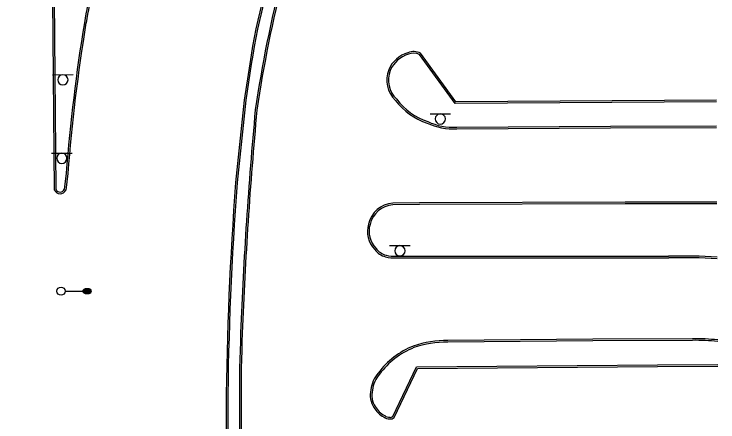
# Model space of a CAD drawing. Extents: x 2145380 to 2156929, y 139568 to 149130.
# Drawn here: x 2151158.9 to 2151415, y 144625.5 to 144774 of the extents above; entities that cross this region are included whole.
import ezdxf

# ---------------------------------------------------------------- set-up
doc = ezdxf.new("R2010")
doc.units = 0
for name, color, linetype in [('TOPO_Curb Back', 7, 'Continuous'), ('TOPO_Light Pole', 7, 'Continuous'), ('TOPO_Sign', 7, 'Continuous')]:
    doc.layers.add(name, color=color, linetype=linetype)

# ---------------------------------------------------------------- blocks, each defined once
blk = doc.blocks.new('LP')
at = {"layer": 'TOPO_Light Pole'}
blk.add_line((3.81, 0), (20.32, 0), dxfattribs=at)
for points in [[(20.32, 0), (27.94, 0)], [(20.32, 0), (23.5, 0)], [(20.83, 1.27), (27.43, 1.27)], [(20.83, 1.27), (23.5, 1.27)], [(23.71, 1.27), (27.43, 1.27)], [(23.71, 0), (27.94, 0)], [(20.83, -1.27), (27.43, -1.27)], [(20.83, -1.27), (23.5, -1.27)], [(23.71, -1.27), (27.43, -1.27)]]:
    blk.add_lwpolyline(points, dxfattribs=at)
blk.add_circle((0, 0), 3.81, dxfattribs=at)
blk.add_ellipse((24.13, 0), major_axis=(3.81, 0), ratio=0.666667, dxfattribs=at)

msp = doc.modelspace()

# ---------------------------------------------------------------- linework, layer by layer
at = {"layer": 'TOPO_Curb Back'}
for p, q in [((2151244.61, 144755.89), (2151242.66, 144742.67)), ((2151245.2, 144755.8), (2151243.26, 144742.59)), ((2151242.66, 144742.67), (2151239.5, 144712.67)), ((2151243.26, 144742.59), (2151240.1, 144712.61)), ((2151236.01, 144630.63), (2151236.15, 144602.25)), ((2151236.61, 144630.63), (2151236.75, 144601.65))]:
    msp.add_line(p, q, dxfattribs=at)
for points in [[(2151173.54, 144709.93), (2151172.86, 144793.31), (2151172.76, 144816.41), (2151158.86, 144816.64)], [(2151174.14, 144710.07), (2151173.46, 144793.31), (2151173.36, 144817), (2151158.89, 144817.24)], [(2151414.44, 144742.08), (2151319.34, 144741.43), (2151306.39, 144759.23)], [(2151414.44, 144742.68), (2151319.65, 144742.03), (2151306.8, 144759.69)], [(2151319.96, 144732.8), (2151375.89, 144733.21), (2151414.49, 144733.27)], [(2151319.98, 144732.2), (2151375.89, 144732.61), (2151414.5, 144732.67)], [(2151177.84, 144716.05), (2151177.08, 144710.1)], [(2151178.44, 144715.99), (2151177.66, 144709.93)], [(2151414.66, 144705.54), (2151381.2, 144705.46), (2151306.46, 144705.21), (2151296.67, 144705.09)], [(2151414.66, 144704.94), (2151381.2, 144704.86), (2151306.46, 144704.61), (2151296.69, 144704.49)], [(2151298, 144685.84), (2151357.36, 144685.89), (2151397.08, 144685.83)], [(2151298.02, 144685.24), (2151357.36, 144685.29), (2151397.09, 144685.23)], [(2151405.81, 144655.81), (2151369.52, 144655.62), (2151316.72, 144655.17)], [(2151405.82, 144655.21), (2151369.52, 144655.02), (2151316.72, 144654.57)], [(2151296.72, 144627.48), (2151305.26, 144645.53), (2151392.97, 144646.25), (2151415.01, 144646.38)], [(2151297.21, 144627.1), (2151305.65, 144644.93), (2151392.98, 144645.65), (2151415.02, 144645.78)]]:
    msp.add_lwpolyline(points, dxfattribs=at)
for centre, radius, start, end in [((2151515.62, 144713.36), 274.33, 160.3262, 171.0806), ((2151515.62, 144713.36), 273.73, 160.3268, 171.0801), ((2151699.76, 144673.3), 457.86, 165.5024, 171.7356), ((2151699.78, 144673.3), 457.28, 165.5035, 171.7335), ((2151284.91, 144755.27), 101.67, 163.8507, 171.1876), ((2151284.92, 144755.27), 101.07, 163.8501, 171.189), ((2151820.63, 144666.43), 644.7, 170.67927, 175.58572), ((2151820.6, 144666.43), 644.07, 170.67888, 175.58712), ((2151305.3, 144749.37), 10.99, 106.4938, 156.6902), ((2151305.3, 144749.37), 10.39, 106.2633, 156.6339), ((2151304.28, 144755.27), 5.09, 60.3065, 114.3281), ((2151304.28, 144755.27), 4.49, 61.9051, 114.8434), ((2151304.79, 144749.97), 10.29, 158.6325, 226.1137), ((2151304.79, 144749.97), 9.69, 158.6918, 226.3858), ((2151316.97, 144757.24), 24.26, 217.261, 251.2595), ((2151316.97, 144757.24), 23.66, 217.147, 251.3294), ((2152701.93, 144602.75), 1461.65, 174.64659, 177.83732), ((2152701.94, 144602.75), 1461.06, 174.6472, 177.83731), ((2151318.91, 144755.88), 23.7, 245.7551, 272.59), ((2151318.91, 144755.88), 23.11, 245.6841, 272.6178), ((2152435.84, 144620.74), 1199.86, 175.60599, 179.52773), ((2152435.81, 144620.74), 1199.24, 175.60634, 179.52757), ((2151175.6, 144710.83), 2.25, 203.5929, 336.222), ((2151175.6, 144710.83), 1.65, 207.5366, 333.4352), ((2151297.29, 144695.41), 9.7, 93.6979, 167.2166), ((2151297.29, 144695.41), 9.1, 93.7946, 167.3491), ((2151296.76, 144694.86), 9.32, 163.1889, 224.6458), ((2151296.76, 144694.86), 8.72, 163.0501, 224.9337), ((2151295.89, 144692.54), 7.15, 216.3249, 255.2353), ((2151295.89, 144692.54), 6.55, 215.9436, 255.265), ((2151297.14, 144696.77), 11.56, 254.5721, 274.355), ((2151297.14, 144696.77), 10.96, 254.5551, 274.4709), ((2151402.68, 144487.43), 198.48, 86.5055, 91.6162), ((2151402.68, 144487.43), 197.88, 86.4939, 91.6187), ((2151878.85, 144633.36), 638, 177.79539, 182.39496), ((2151878.81, 144633.36), 637.36, 177.79529, 182.39953), ((2151316.42, 144617.21), 37.96, 89.5425, 108.8352), ((2151316.42, 144617.21), 37.36, 89.5344, 108.8109), ((2151406.82, 144582.53), 73.28, 83.6233, 90.7894), ((2151406.82, 144582.52), 72.7, 83.5688, 90.791), ((2151315.19, 144625.66), 29.61, 111.8732, 143.4194), ((2151315.19, 144625.66), 29.01, 111.9055, 143.4711), ((2151299.69, 144635.97), 11.06, 138.4388, 173.7793), ((2151299.69, 144635.97), 10.46, 138.2974, 173.9998), ((2151296.49, 144635.24), 8.03, 166.1301, 213.528), ((2151296.49, 144635.24), 7.43, 165.8219, 213.6907), ((2151297.4, 144635.11), 8.74, 209.4922, 242.9154), ((2151297.4, 144635.11), 8.14, 209.3431, 243.3563), ((2151295.49, 144629.91), 3.31, 231.3934, 270.8241), ((2151295.49, 144629.91), 2.71, 230.1496, 271.816), ((2151295.82, 144628.71), 2.12, 262.2006, 310.7108), ((2151295.82, 144628.71), 1.52, 260.5484, 306.2891)]:
    msp.add_arc(centre, radius, start, end, dxfattribs=at)
at = {"layer": 'TOPO_Sign'}
for points in [[(2151172.89, 144751.92), (2151180.38, 144751.93)], [(2151176.64, 144751.92), (2151176.64, 144751.92)], [(2151174.77, 144750.05), (2151174.77, 144750.05)], [(2151178.5, 144750.05), (2151178.5, 144750.05)], [(2151176.64, 144748.19), (2151176.64, 144748.19)], [(2151310.24, 144737.65), (2151317.74, 144737.66)], [(2151312.12, 144735.79), (2151312.12, 144735.79)], [(2151313.99, 144737.65), (2151313.99, 144737.65)], [(2151315.86, 144735.79), (2151315.86, 144735.79)], [(2151313.99, 144733.92), (2151313.99, 144733.92)], [(2151172.5, 144723.36), (2151180, 144723.36)], [(2151176.25, 144723.36), (2151176.25, 144723.36)], [(2151174.39, 144721.49), (2151174.39, 144721.49)], [(2151178.12, 144721.49), (2151178.12, 144721.49)], [(2151176.25, 144719.62), (2151176.25, 144719.62)], [(2151295.55, 144689.7), (2151303.04, 144689.7)], [(2151299.3, 144689.7), (2151299.3, 144689.7)], [(2151297.43, 144687.83), (2151297.43, 144687.83)], [(2151301.16, 144687.83), (2151301.16, 144687.83)], [(2151299.3, 144685.96), (2151299.3, 144685.96)]]:
    msp.add_lwpolyline(points, dxfattribs=at)
for centre, start, end in [((2151176.64, 144750.05), 90, 180), ((2151176.64, 144750.05), 360, 90), ((2151176.64, 144750.05), 180, 270), ((2151176.64, 144750.05), 270, 0), ((2151313.99, 144735.79), 90, 180), ((2151313.99, 144735.79), 180, 270), ((2151313.99, 144735.79), 360, 90), ((2151313.99, 144735.79), 270, 0), ((2151176.25, 144721.49), 90, 180), ((2151176.25, 144721.49), 360, 90), ((2151176.25, 144721.49), 180, 270), ((2151176.25, 144721.49), 270, 0), ((2151299.3, 144687.83), 90, 180), ((2151299.3, 144687.83), 360, 90), ((2151299.3, 144687.83), 180, 270), ((2151299.3, 144687.83), 270, 0)]:
    msp.add_arc(centre, 1.87, start, end, dxfattribs=at)

# ---------------------------------------------------------------- block references
at = {"layer": 'TOPO_Light Pole', "xscale": 0.39370000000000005, "yscale": 0.3937000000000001}
msp.add_blockref('LP', (2151175.95, 144673.11), dxfattribs=at)

doc.saveas('drawing.dxf')
